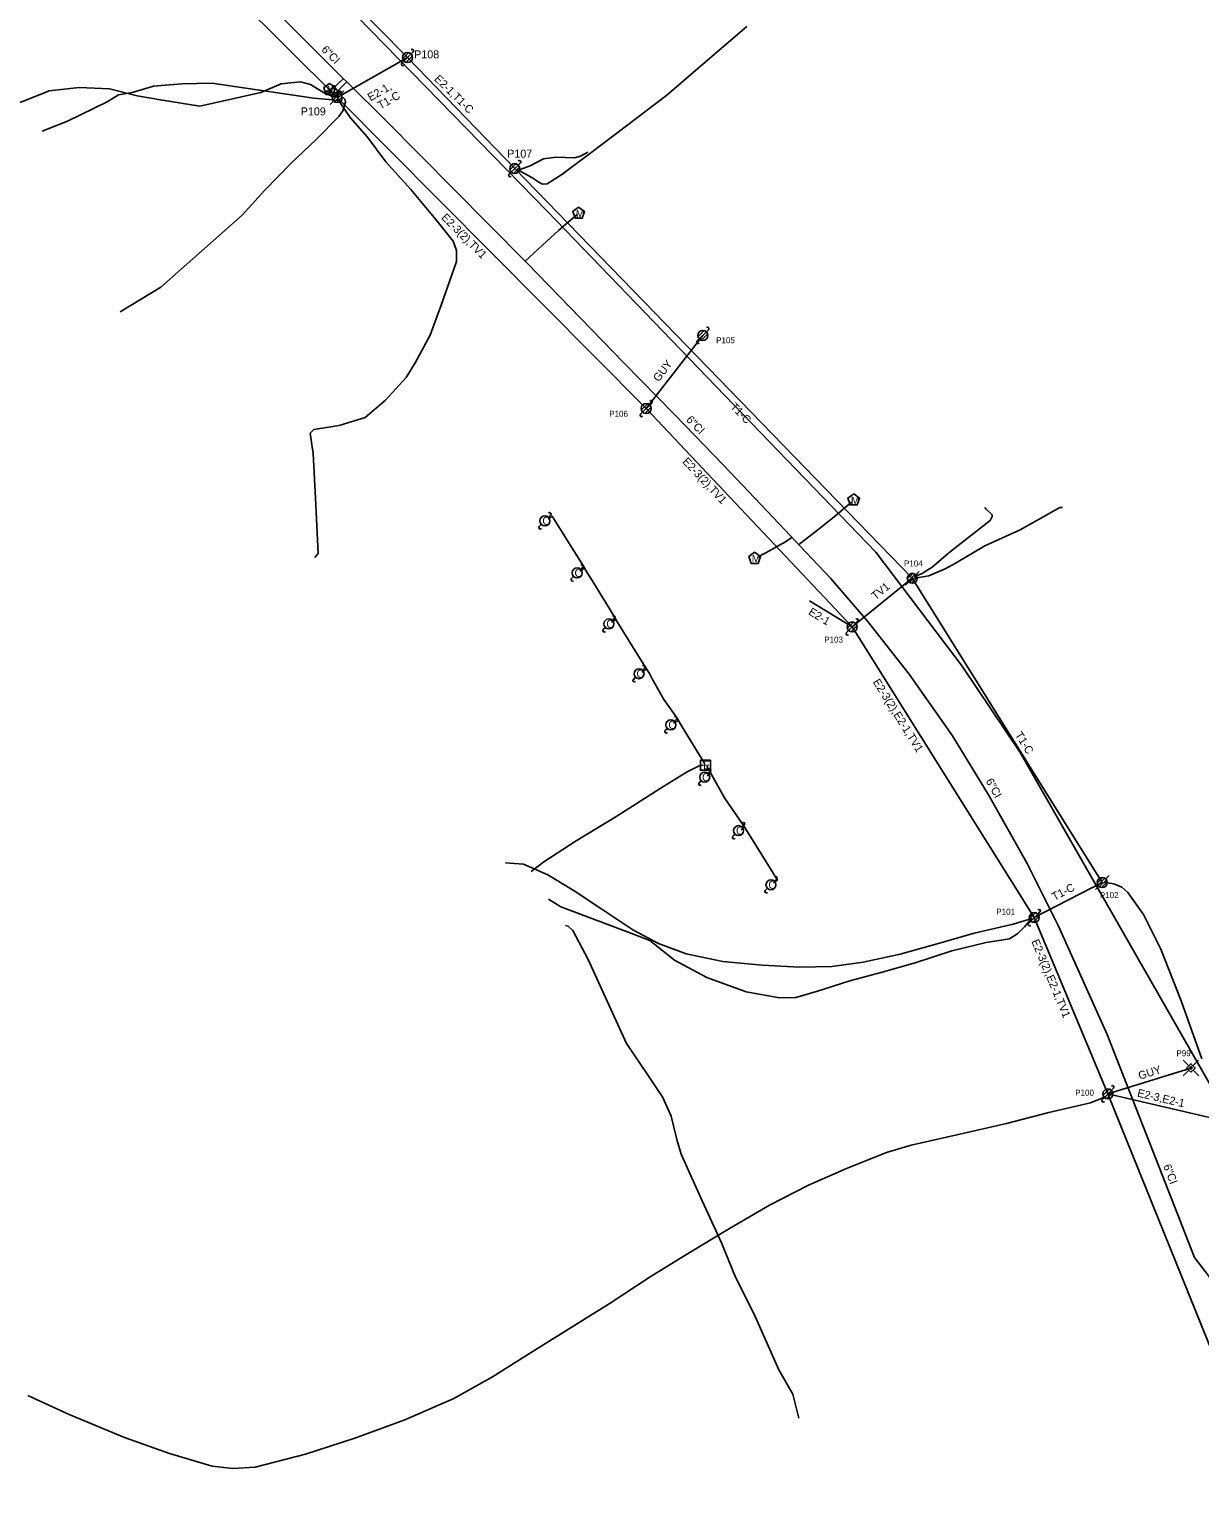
# Model space of a CAD drawing. Extents: x 1741604 to 1825760, y 1164229 to 1194908.
# Drawn here: x 1755425 to 1756010, y 1169455 to 1170189 of the extents above; entities that cross this region are included whole.
import ezdxf

# ---------------------------------------------------------------- set-up
doc = ezdxf.new("R2010")
doc.units = 0
for name, color, linetype in [('RD_EX_SU_Elec', 7, 'Continuous'), ('RD_EX_SU_H2O', 7, 'Continuous'), ('RD_EX_SU_Ovhd', 7, 'Continuous'), ('RD_EX_SU_Pole', 7, 'Continuous'), ('RD_EX_SU_Sewer', 7, 'Continuous'), ('RD_EX_SU_Telecom', 7, 'Continuous'), ('RD_EX_SU_TX_H2O', 7, 'Continuous'), ('RD_EX_SU_TX_Pole', 7, 'Continuous')]:
    doc.layers.add(name, color=color, linetype=linetype)

# ---------------------------------------------------------------- blocks, each defined once
blk = doc.blocks.new('SUE_PTP')
at = {"layer": 'RD_EX_SU_Pole'}
for p, q in [((-2.48, -0.33), (0.33, 2.48)), ((-2.1, -1.36), (1.36, 2.1)), ((-1.4, -2.08), (2.08, 1.4)), ((-0.38, -2.47), (2.47, 0.38)), ((1.77, 1.77), (3.42, 3.42)), ((-3.42, -3.42), (-1.77, -1.77)), ((1.52, -1.99), (1.99, -1.52))]:
    blk.add_line(p, q, dxfattribs=at)
blk.add_circle((0, 0), 2.5, dxfattribs=at)

msp = doc.modelspace()

# ---------------------------------------------------------------- linework, layer by layer
at = {"layer": 'RD_EX_SU_Elec'}
for p, q in [((1755702.73, 1169919.54), (1755700.29, 1169918.05)), ((1755718.36, 1169893.88), (1755716.17, 1169892.49)), ((1755733.63, 1169869.09), (1755731.28, 1169867.55)), ((1755749.51, 1169843.43), (1755747.2, 1169842.02)), ((1755765.88, 1169817.05), (1755763.94, 1169815.74)), ((1755782.68, 1169790.03), (1755780.92, 1169788.77))]:
    msp.add_line(p, q, dxfattribs=at)
for points in [[(1755669.02, 1170118.78), (1755676.38, 1170114.79), (1755679.78, 1170112.45), (1755681.75, 1170111.48), (1755684.09, 1170111.64), (1755691.34, 1170116.24), (1755705.15, 1170126.55), (1755723.71, 1170140.58), (1755743.76, 1170155.96), (1755764.15, 1170173.48), (1755783.87, 1170190.32)], [(1755431.62, 1170137.94), (1755444.3, 1170142.89), (1755464.09, 1170152.6), (1755469.74, 1170156.01), (1755476.6, 1170157.29), (1755487.21, 1170160.47), (1755501.41, 1170161.58), (1755516.41, 1170161.91), (1755567.36, 1170154.34), (1755576.72, 1170153.67), (1755579.12, 1170153.23)], [(1755684.46, 1169943.96), (1755686.55, 1169945.47), (1755690.71, 1169938.85), (1755696.53, 1169929.52), (1755702.44, 1169919.98), (1755703.01, 1169918.9), (1755707.36, 1169911.95), (1755714.97, 1169899.6), (1755717.94, 1169894.52), (1755718.91, 1169893.09), (1755727.93, 1169878.15), (1755733.31, 1169869.63), (1755735.09, 1169866.94), (1755736.27, 1169864.53), (1755742.27, 1169853.92), (1755748.95, 1169844.54), (1755750.51, 1169841.94), (1755754.3, 1169835.62), (1755762.89, 1169821.69)], [(1755676.08, 1169767.97), (1755682.39, 1169772.8), (1755698.54, 1169783.22), (1755718.76, 1169795.63), (1755740.54, 1169809.34), (1755754.04, 1169817.71), (1755760.01, 1169820.66), (1755762.08, 1169821.07)], [(1755763.74, 1169820.48), (1755766.13, 1169816.48), (1755772.7, 1169804.7), (1755782.19, 1169790.88), (1755783.33, 1169789.02), (1755793.45, 1169772.76), (1755799.06, 1169763.55), (1755797.19, 1169762.2)], [(1755684.66, 1169754.04), (1755690.84, 1169750.23), (1755725.82, 1169737.05), (1755735.31, 1169733.4), (1755747.58, 1169723.54), (1755763.77, 1169715.02), (1755783.44, 1169707.72), (1755800.18, 1169704.81), (1755808.23, 1169704.95), (1755819.09, 1169708.17), (1755835.24, 1169713.33), (1755851.43, 1169717.64), (1755867.91, 1169722.34), (1755886.25, 1169728.34), (1755903.35, 1169732.37), (1755915.01, 1169734.24), (1755919.17, 1169737), (1755922.6, 1169740.19), (1755926.26, 1169744.59)], [(1755693.13, 1169740.9), (1755694.52, 1169740.57), (1755696.86, 1169738.41), (1755704.43, 1169724), (1755723.64, 1169681.89), (1755734.14, 1169666.38), (1755741.88, 1169655), (1755745.97, 1169645.56), (1755748.9, 1169634.05), (1755750.96, 1169626.69), (1755761.42, 1169603.36), (1755771.14, 1169582.29), (1755778.12, 1169565.15), (1755787.43, 1169546.62), (1755799.74, 1169518.82), (1755806.76, 1169506.63), (1755809.83, 1169494.65)], [(1755424.52, 1169506.03), (1755445.15, 1169496.49), (1755472.72, 1169485.1), (1755495.28, 1169477.08), (1755516.56, 1169470.72), (1755526.98, 1169469.49), (1755538.07, 1169470.13), (1755563.21, 1169476.63), (1755587.94, 1169484.68), (1755612.91, 1169493.83), (1755637.34, 1169504.53), (1755656.67, 1169515.44), (1755676.53, 1169527.92), (1755698.61, 1169541.65), (1755715.55, 1169552.18), (1755735.48, 1169565.31), (1755754.08, 1169576.9), (1755775.19, 1169589.51), (1755795.14, 1169601.1), (1755814.55, 1169611.22), (1755833.58, 1169619.46), (1755853.58, 1169627.54), (1755865.92, 1169631.07), (1755888.79, 1169636.25), (1755913.59, 1169642.05), (1755934.73, 1169647.46), (1755955.57, 1169652.35), (1755963.38, 1169655.46)]]:
    msp.add_lwpolyline(points, dxfattribs=at)
msp.add_lwpolyline([(1755765.6, 1169823.52), (1755760.6, 1169823.52), (1755760.6, 1169818.52), (1755765.6, 1169818.52)], close=True, dxfattribs=at)
at = {"layer": 'RD_EX_SU_H2O'}
for p, q in [((1755575.81, 1170158.11), (1755582.18, 1170164.3)), ((1755576.79, 1170160.62), (1755576.79, 1170159.29)), ((1755577.84, 1170160.62), (1755576.79, 1170160.62)), ((1755577.84, 1170159.26), (1755577.84, 1170160.62)), ((1755578.48, 1170157.26), (1755583.92, 1170162.62)), ((1755575.25, 1170157.84), (1755573.62, 1170157.84)), ((1755573.62, 1170157.84), (1755573.62, 1170156.79)), ((1755573.62, 1170156.79), (1755575.21, 1170156.79)), ((1755580.97, 1170157.84), (1755579.28, 1170157.84)), ((1755579.32, 1170156.79), (1755580.97, 1170156.79)), ((1755580.97, 1170156.79), (1755580.97, 1170157.84))]:
    msp.add_line(p, q, dxfattribs=at)
for points in [[(1755419.51, 1170324.82), (1755428.9, 1170315.01), (1755440.94, 1170302.99), (1755442.22, 1170301.65), (1755453.83, 1170289.61), (1755469.55, 1170274.72), (1755490.11, 1170254.98), (1755522.61, 1170222.9), (1755545.21, 1170201.07), (1755581.64, 1170164.83), (1755584.47, 1170162.08), (1755603.36, 1170143.23), (1755654.48, 1170091.61), (1755673.95, 1170071.98), (1755722.41, 1170022.15)], [(1755673.06, 1170072.88), (1755681.7, 1170080.98), (1755689.61, 1170088.29), (1755699.1, 1170096.4)], [(1755722.41, 1170022.15), (1755747.86, 1169996.13), (1755772.15, 1169970.92), (1755794.02, 1169947.98), (1755805.57, 1169935.7), (1755810.22, 1169930.6), (1755825.58, 1169914.6), (1755844.07, 1169892.99), (1755864.94, 1169866.54), (1755886.55, 1169835.77), (1755904.63, 1169806.26), (1755923.91, 1169771.92)], [(1755923.91, 1169771.92), (1755939.52, 1169740.59), (1755963.83, 1169686.41), (1755992.89, 1169612.51), (1756007.59, 1169575.08), (1756015.28, 1169564.93), (1756064.58, 1169585.92), (1756121.11, 1169611.4), (1756206.64, 1169653.11), (1756271, 1169684.14), (1756275.23, 1169686.24), (1756334.12, 1169715.1), (1756393.44, 1169745.19), (1756482.23, 1169790.32), (1756557.26, 1169827.38), (1756623.37, 1169859.51), (1756626.48, 1169861.14), (1756714.89, 1169903.8), (1756780.35, 1169935.86), (1756860.71, 1169974.61), (1756869.54, 1169979.15), (1756904.9, 1169996.7)], [(1755809.67, 1169931.2), (1755819.29, 1169938.73), (1755827.52, 1169945.25), (1755836.19, 1169952.51)], [(1755789.16, 1169925.01), (1755793.05, 1169926.98), (1755803.11, 1169932.73), (1755806.28, 1169934.92)]]:
    msp.add_lwpolyline(points, dxfattribs=at)
for points in [[(1755575.27, 1170161.77), (1755572.37, 1170159.67), (1755573.47, 1170156.26), (1755577.06, 1170156.26), (1755578.17, 1170159.67)], [(1755699.72, 1170099.88), (1755696.82, 1170097.78), (1755697.93, 1170094.37), (1755701.51, 1170094.37), (1755702.62, 1170097.78)], [(1755837.24, 1169956.61), (1755834.34, 1169954.51), (1755835.45, 1169951.1), (1755839.03, 1169951.1), (1755840.14, 1169954.51)], [(1755787.68, 1169927.44), (1755784.78, 1169925.33), (1755785.89, 1169921.92), (1755789.47, 1169921.92), (1755790.58, 1169925.33)]]:
    msp.add_lwpolyline(points, close=True, dxfattribs=at)
for radius in [2.1, 0.263]:
    msp.add_circle((1755577.27, 1170157.24), radius, dxfattribs=at)
for start, end in [(163.3387, 192.31502), (74.24552, 103.21276), (347.68498, 16.6613)]:
    msp.add_arc((1755577.27, 1170157.24), 2.1, start, end, dxfattribs=at)
at = {"layer": 'RD_EX_SU_Ovhd'}
for p, q in [((1755445.31, 1170287.7), (1755579.05, 1170154.72)), ((1755522.86, 1170267.55), (1755614.2, 1170174.75)), ((1755579.05, 1170154.72), (1755614.2, 1170174.75)), ((1755614.2, 1170174.75), (1755667.78, 1170119.23)), ((1755579.05, 1170154.72), (1755733.5, 1169999.29)), ((1755667.78, 1170119.23), (1755866.5, 1169914.45)), ((1755733.5, 1169999.29), (1755761.81, 1170035.84)), ((1755866.5, 1169914.45), (1755961.43, 1169762.41)), ((1755815.1, 1169903.12), (1755836.46, 1169890.14)), ((1755836.46, 1169890.14), (1755927.48, 1169744.89)), ((1755927.48, 1169744.89), (1755961.43, 1169762.41)), ((1755927.48, 1169744.89), (1755964.26, 1169656.78)), ((1755964.26, 1169656.78), (1756005.76, 1169669.68)), ((1755964.26, 1169656.78), (1756027.03, 1169642.15)), ((1755964.26, 1169656.78), (1756076.65, 1169378.21))]:
    msp.add_line(p, q, dxfattribs=at)
for points in [[(1755733.5, 1169999.29), (1755836.46, 1169890.14)], [(1755836.46, 1169890.14), (1755866.5, 1169914.45)]]:
    msp.add_lwpolyline(points, dxfattribs=at)
at = {"layer": 'RD_EX_SU_Pole'}
for p, q in [((1755611.79, 1170174.11), (1755614.85, 1170177.17)), ((1755612.43, 1170172.98), (1755615.97, 1170176.52)), ((1755613.56, 1170172.34), (1755616.62, 1170175.4)), ((1755615.97, 1170176.52), (1755617.03, 1170177.58)), ((1755611.37, 1170171.92), (1755612.43, 1170172.98)), ((1755664.95, 1170116.4), (1755666.01, 1170117.46)), ((1755665.36, 1170118.58), (1755668.43, 1170121.64)), ((1755666.01, 1170117.46), (1755669.55, 1170121)), ((1755667.13, 1170116.81), (1755670.19, 1170119.88)), ((1755669.55, 1170121), (1755670.61, 1170122.06)), ((1755759.39, 1170035.19), (1755762.45, 1170038.25)), ((1755760.04, 1170034.07), (1755763.57, 1170037.61)), ((1755761.16, 1170033.42), (1755764.22, 1170036.48)), ((1755763.57, 1170037.61), (1755764.64, 1170038.67)), ((1755758.98, 1170033.01), (1755760.04, 1170034.07)), ((1755731.09, 1169998.65), (1755734.15, 1170001.71)), ((1755731.74, 1169997.53), (1755735.27, 1170001.06)), ((1755732.86, 1169996.88), (1755735.92, 1169999.94)), ((1755735.27, 1170001.06), (1755736.33, 1170002.12)), ((1755730.68, 1169996.47), (1755731.74, 1169997.53)), ((1755680.07, 1169940.36), (1755681.13, 1169941.43)), ((1755684.67, 1169944.96), (1755685.73, 1169946.02)), ((1755700.77, 1169918.92), (1755701.83, 1169919.98)), ((1755696.18, 1169914.32), (1755697.24, 1169915.38)), ((1755712.06, 1169888.85), (1755713.12, 1169889.91)), ((1755716.66, 1169893.44), (1755717.72, 1169894.5)), ((1755834.04, 1169889.49), (1755837.11, 1169892.56)), ((1755834.69, 1169888.37), (1755838.23, 1169891.91)), ((1755835.81, 1169887.73), (1755838.87, 1169890.79)), ((1755838.23, 1169891.91), (1755839.29, 1169892.97)), ((1755833.63, 1169887.31), (1755834.69, 1169888.37)), ((1755731.68, 1169868.53), (1755732.74, 1169869.59)), ((1755727.09, 1169863.94), (1755728.15, 1169865)), ((1755743.05, 1169838.4), (1755744.11, 1169839.46)), ((1755747.64, 1169842.99), (1755748.7, 1169844.05)), ((1755764.51, 1169816.85), (1755765.57, 1169817.91)), ((1755759.91, 1169812.26), (1755760.97, 1169813.32)), ((1755776.86, 1169785.52), (1755777.92, 1169786.58)), ((1755781.45, 1169790.12), (1755782.52, 1169791.18)), ((1755793.04, 1169758.46), (1755794.1, 1169759.52)), ((1755797.63, 1169763.05), (1755798.69, 1169764.11)), ((1755924.65, 1169742.06), (1755925.71, 1169743.12)), ((1755925.07, 1169744.24), (1755928.13, 1169747.31)), ((1755925.71, 1169743.12), (1755929.25, 1169746.66)), ((1755926.83, 1169742.48), (1755929.9, 1169745.54)), ((1755929.25, 1169746.66), (1755930.31, 1169747.72)), ((1756004.7, 1169670.74), (1756001.87, 1169673.57)), ((1756006.78, 1169670.8), (1756009.62, 1169673.64)), ((1756004.64, 1169668.64), (1756001.82, 1169665.81)), ((1756006.82, 1169668.62), (1756009.65, 1169665.79)), ((1755961.43, 1169653.95), (1755962.49, 1169655.01)), ((1755961.84, 1169656.13), (1755964.91, 1169659.19)), ((1755962.49, 1169655.01), (1755966.03, 1169658.55)), ((1755963.61, 1169654.36), (1755966.67, 1169657.43)), ((1755966.03, 1169658.55), (1755967.09, 1169659.61))]:
    msp.add_line(p, q, dxfattribs=at)
for points in [[(1756005.76, 1169667.56), (1756007.88, 1169669.68), (1756005.76, 1169671.8), (1756003.63, 1169669.68)], [(1756005.76, 1169668.97), (1756006.46, 1169669.68), (1756005.76, 1169670.39), (1756005.05, 1169669.68)]]:
    msp.add_lwpolyline(points, close=True, dxfattribs=at)
for centre in [(1755614.2, 1170174.75), (1755667.78, 1170119.23), (1755761.81, 1170035.84), (1755733.5, 1169999.29), (1755682.9, 1169943.19), (1755699, 1169917.15), (1755714.89, 1169891.67), (1755836.46, 1169890.14), (1755729.92, 1169866.77), (1755745.87, 1169841.23), (1755762.74, 1169815.08), (1755779.69, 1169788.35), (1755795.87, 1169761.29), (1755927.48, 1169744.89), (1755964.26, 1169656.78)]:
    msp.add_circle(centre, 2.5, dxfattribs=at)
for centre, start, end in [((1755616.5, 1170178.11), 315, 135), ((1755611.9, 1170171.39), 135, 315), ((1755665.48, 1170115.87), 135, 315), ((1755670.08, 1170122.59), 315, 135), ((1755764.11, 1170039.2), 315, 135), ((1755759.51, 1170032.48), 135, 315), ((1755735.8, 1170002.65), 315, 135), ((1755731.21, 1169995.94), 135, 315), ((1755680.6, 1169939.83), 135, 315), ((1755685.2, 1169946.55), 315, 135), ((1755701.3, 1169920.51), 315, 135), ((1755696.71, 1169913.79), 135, 315), ((1755717.19, 1169895.03), 315, 135), ((1755838.76, 1169893.5), 315, 135), ((1755712.59, 1169888.32), 135, 315), ((1755834.16, 1169886.78), 135, 315), ((1755732.21, 1169870.12), 315, 135), ((1755727.62, 1169863.41), 135, 315), ((1755748.17, 1169844.59), 315, 135), ((1755743.58, 1169837.87), 135, 315), ((1755765.04, 1169818.44), 315, 135), ((1755760.44, 1169811.73), 135, 315), ((1755781.98, 1169791.71), 315, 135), ((1755777.39, 1169784.99), 135, 315), ((1755798.16, 1169764.64), 315, 135), ((1755793.57, 1169757.93), 135, 315), ((1755929.78, 1169748.25), 315, 135), ((1755925.18, 1169741.53), 135, 315), ((1755966.56, 1169660.14), 315, 135), ((1755961.96, 1169653.42), 135, 315)]:
    msp.add_arc(centre, 0.75, start, end, dxfattribs=at)
at = {"layer": 'RD_EX_SU_Sewer'}
msp.add_lwpolyline([(1755472.28, 1170308.43), (1755562.01, 1170223), (1755684.15, 1170097.75), (1755848.2, 1169927.49), (1755891.42, 1169870.58), (1755920.4, 1169827.47), (1756045.49, 1169608.65)], dxfattribs=at)
at = {"layer": 'RD_EX_SU_Telecom'}
for p, q in [((1755863.08, 1169911.03), (1755864.73, 1169912.68)), ((1755864.02, 1169914.12), (1755866.83, 1169916.93)), ((1755864.4, 1169913.09), (1755867.86, 1169916.55)), ((1755865.11, 1169912.38), (1755868.58, 1169915.85)), ((1755866.12, 1169911.98), (1755868.97, 1169914.83)), ((1755868.02, 1169912.47), (1755868.49, 1169912.93)), ((1755868.27, 1169916.22), (1755869.93, 1169917.88)), ((1755958.95, 1169762.08), (1755961.76, 1169764.89)), ((1755959.33, 1169761.05), (1755962.79, 1169764.51)), ((1755963.2, 1169764.18), (1755964.85, 1169765.84)), ((1755958, 1169758.99), (1755959.66, 1169760.65)), ((1755960.03, 1169760.34), (1755963.5, 1169763.81)), ((1755961.05, 1169759.94), (1755963.9, 1169762.79)), ((1755962.95, 1169760.43), (1755963.41, 1169760.89))]:
    msp.add_line(p, q, dxfattribs=at)
for points in [[(1755405.67, 1170145.67), (1755405.69, 1170145.88), (1755409.29, 1170148.79), (1755412.83, 1170149.69), (1755422.25, 1170152.84), (1755435.11, 1170158.07), (1755450.17, 1170159.81), (1755465.33, 1170159.04), (1755479.15, 1170155.53), (1755491.77, 1170153.46), (1755510.49, 1170150.43), (1755540.94, 1170157.22), (1755551.15, 1170161.61), (1755560.81, 1170162.66), (1755565.75, 1170161.22), (1755573.61, 1170156.42), (1755577.72, 1170155.21)], [(1755470.54, 1170047.64), (1755490.99, 1170059.96), (1755531.52, 1170096.01), (1755542.79, 1170108.34), (1755556.11, 1170121.99), (1755568.55, 1170133.76), (1755579.85, 1170145.26), (1755581.95, 1170148.05), (1755583.22, 1170152.4), (1755582.81, 1170153.87), (1755580.89, 1170155.73)], [(1755567.85, 1169924.8), (1755569.62, 1169926.81), (1755568.28, 1169954.57), (1755566.99, 1169976.86), (1755565.52, 1169986.95), (1755567.37, 1169988.76), (1755569.56, 1169989.18), (1755580.03, 1169990.8), (1755593.08, 1169994.88), (1755603.19, 1170003.52), (1755613.47, 1170014.77), (1755617.97, 1170022.17), (1755625.55, 1170035.96), (1755631.01, 1170050.95), (1755636.29, 1170066.08), (1755638.75, 1170072.83), (1755638.78, 1170078.26), (1755637.07, 1170082.95), (1755628.43, 1170093.71), (1755615.86, 1170108.75), (1755603.37, 1170122.6), (1755594.17, 1170134.98), (1755585.49, 1170144.68), (1755579.2, 1170154.15)], [(1755668.73, 1170118.16), (1755672.42, 1170119.44), (1755675.57, 1170120.66), (1755682.15, 1170124.06), (1755688.29, 1170124.88), (1755697.61, 1170124.58), (1755700.68, 1170125.41), (1755704.42, 1170127.39)], [(1755867.41, 1169915.39), (1755871.18, 1169916.7), (1755876.51, 1169920.1), (1755885.61, 1169927.91), (1755905.37, 1169943.4), (1755906.43, 1169945.34), (1755906.39, 1169946.18), (1755903.31, 1169949.1), (1755902.79, 1169949.78)], [(1755867.74, 1169914.45), (1755874.84, 1169915.67), (1755882.95, 1169919.22), (1755888.49, 1169922.12), (1755902.83, 1169930.76), (1755920.41, 1169938.67), (1755940.27, 1169949.89), (1755941.63, 1169949.79)], [(1755663.19, 1169772.29), (1755672.12, 1169771.62), (1755684.33, 1169766.18), (1755697.45, 1169758.21), (1755711.4, 1169749.13), (1755726.87, 1169738.75), (1755739.7, 1169731.9), (1755753.54, 1169726.8), (1755771.83, 1169722.95), (1755791.48, 1169721.04), (1755810.32, 1169720.14), (1755826.29, 1169720.47), (1755841.93, 1169722.6), (1755860.37, 1169726.67), (1755880.11, 1169732.12), (1755897.4, 1169737.12), (1755916.87, 1169741.55), (1755924.6, 1169743.89), (1755926.67, 1169746.37)], [(1755962.39, 1169762.61), (1755967.21, 1169761.81), (1755971.17, 1169760.01), (1755974.3, 1169757.47), (1755982, 1169746.41), (1755990.78, 1169729.17), (1756000.8, 1169703.32), (1756011.22, 1169674.31)]]:
    msp.add_lwpolyline(points, dxfattribs=at)
for centre in [(1755866.5, 1169914.45), (1755961.43, 1169762.41)]:
    msp.add_circle(centre, 2.5, dxfattribs=at)

# ---------------------------------------------------------------- block references
msp.add_blockref('SUE_PTP', (1755579.05, 1170154.72), dxfattribs=at)

# ---------------------------------------------------------------- texts
at = {"layer": 'RD_EX_SU_Elec'}
msp.add_text('E', height=4, dxfattribs=at).set_placement((1755761.89, 1169819.02))
at = {"layer": 'RD_EX_SU_H2O'}
for p in [(1755573.9, 1170156.73), (1755698.35, 1170094.84), (1755835.87, 1169951.57), (1755786.31, 1169922.4)]:
    msp.add_text('M', height=3.75, dxfattribs=at).set_placement(p)
at = {"layer": 'RD_EX_SU_Ovhd'}
for s, rotation, p in [('E2-1,', 29.78213, (1755595.7, 1170152.76)), ('E2-1,T1-C', 315.60508, (1755627.27, 1170163.66)), ('T1-C', 29.78213, (1755600.67, 1170148.69)), ('E2-3(2),TV1', 314.95685, (1755630.81, 1170094.45)), ('GUY', 52.2429, (1755739.75, 1170012.36)), ('T1-C', 314.14044, (1755775.25, 1169999.87)), ('E2-3(2),TV1', 313.09659, (1755751.36, 1169972.53)), ('TV1', 38.98199, (1755848.05, 1169903.46)), ('E2-1', 328.71224, (1755814.23, 1169896.63)), ('E2-3(2),E2-1,TV1', 302.07405, (1755846.61, 1169862.65)), ('T1-C', 301.97884, (1755917.68, 1169836.26)), ('T1-C', 27.30248, (1755937.5, 1169753.23)), ('E2-3(2),E2-1,TV1', 292.65473, (1755925.92, 1169733.06)), ('GUY', 17.27128, (1755980.18, 1169663.82)), ('E2-3,E2-1', 346.88334, (1755978.66, 1169655.47))]:
    msp.add_text(s, height=4, rotation=rotation, dxfattribs=at).set_placement(p)
at = {"layer": 'RD_EX_SU_Pole'}
for p in [(1755681.61, 1169941.19), (1755697.71, 1169915.15), (1755713.6, 1169889.67), (1755728.62, 1169864.77), (1755744.58, 1169839.23), (1755761.45, 1169813.08), (1755778.4, 1169786.35), (1755794.57, 1169759.29)]:
    msp.add_text('O', height=4, dxfattribs=at).set_placement(p)
at = {"layer": 'RD_EX_SU_TX_H2O'}
for rotation, p in [(315.15246, (1755570.88, 1170178.35)), (313.93453, (1755753.23, 1169993.44)), (299.31518, (1755903.06, 1169813.14)), (291.44252, (1755991.81, 1169620.73))]:
    msp.add_text('6"CI', height=4, rotation=rotation, dxfattribs=at).set_placement(p)
at = {"layer": 'RD_EX_SU_TX_Pole'}
for s, height, p in [('P108', 4, (1755617.56, 1170174.32)), ('P109', 4, (1755560.88, 1170145.81)), ('P107', 4, (1755664.05, 1170124.71)), ('P105', 3, (1755768.45, 1170031.94)), ('P106', 3, (1755715.03, 1169995.18)), ('P104', 3, (1755862.36, 1169920.36)), ('P103', 3, (1755822.51, 1169882.32)), ('P102', 3, (1755960.25, 1169754.6)), ('P101', 3, (1755908.48, 1169746.31)), ('P99', 3, (1755998.52, 1169675.57)), ('P100', 3, (1755947.92, 1169655.89))]:
    msp.add_text(s, height=height, dxfattribs=at).set_placement(p)

doc.saveas('drawing.dxf')
